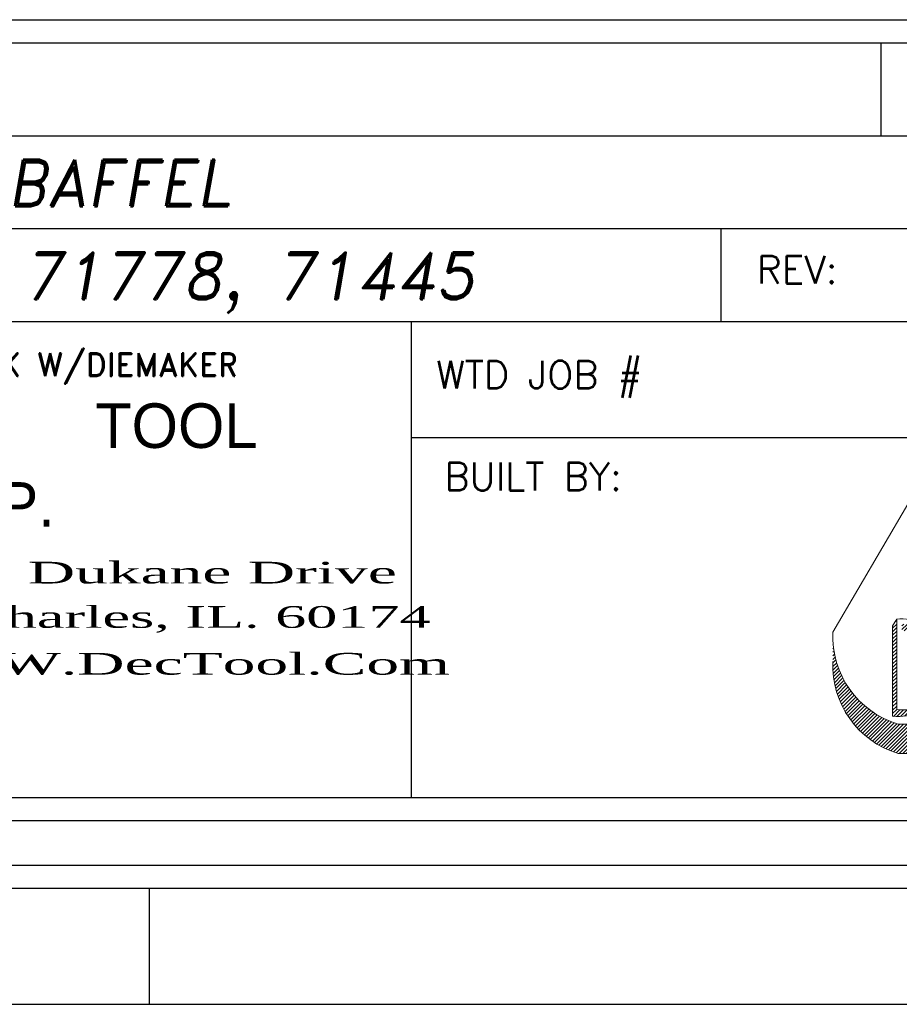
# Model space of a CAD drawing. Header units: inches. Extents: x 220 to 877, y 4 to 174.
# Tile 511 of 656: x 574.13 to 576.03, y 87.75 to 89.87. Entities that reach past the tile are written whole.
import ezdxf
from ezdxf.enums import TextEntityAlignment as Align

# ---------------------------------------------------------------- set-up
doc = ezdxf.new("R2010")
doc.units = ezdxf.units.IN
doc.header["$LTSCALE"] = 0.5
doc.header["$MEASUREMENT"] = 0
doc.layers.add('SID-M-D', color=42, linetype='Continuous')
doc.layers.add('SID-M-S', color=105, linetype='Continuous')
doc.styles.add('DARREN', font='dutchi.ttf')
doc.styles.add('PTI', font='romand.shx', dxfattribs={"oblique": 10})
doc.styles.add('R', font='ROMAND.SHX')
doc.styles.add('ROMANS', font='ROMANS.shx', dxfattribs={"height": 0.125})
doc.styles.add('TITTLE', font='vinet.ttf')

# ---------------------------------------------------------------- blocks, each defined once
blk = doc.blocks.new('*U9')
at = {"layer": 'SID-M-S'}
for p, q in [((-34.00000000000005, -0.2500000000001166), (-1.13242748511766e-14, -0.2499999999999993)), ((-34.00000000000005, -0.3000000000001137), (-1.13242748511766e-14, -0.3)), ((-4.999999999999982, -0.300000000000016), (-4.999999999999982, -0.5500000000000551)), ((-34.00000000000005, -0.550000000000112), (2.886579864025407e-15, -0.55))]:
    blk.add_line(p, q, dxfattribs=at)
blk = doc.blocks.new('JM_TITTLE_BOX_SID')
at = {"layer": 'SID-M-S'}
for p, q in [((-3.421997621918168, 1.32165344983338), (-3.421997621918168, 1.52165144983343)), ((-6.604933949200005, 1.32165344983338), (0.1049989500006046, 1.32165344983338)), ((-6.604933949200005, 1.121655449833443), (0.1049989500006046, 1.121655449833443)), ((-3.766880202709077, 0.9216574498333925), (-3.766880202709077, 1.121655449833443)), ((-6.604933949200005, 0.9216574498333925), (0.1049989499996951, 0.9216574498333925)), ((-4.43498749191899, -0.1049989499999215), (-4.43498749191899, 0.9216574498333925)), ((-4.43498749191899, 0.6716599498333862), (0.1049989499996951, 0.6716599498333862))]:
    blk.add_line(p, q, dxfattribs=at)
for points in [[(1.261213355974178e-13, -0.1549984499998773), (-6.499934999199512, -0.1549984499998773, -0.414213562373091), (-6.654933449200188, 1.163513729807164e-13), (-6.654933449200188, 1.416652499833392, -0.4142135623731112), (-6.499934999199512, 1.571650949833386), (1.261213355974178e-13, 1.571650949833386, -0.4142135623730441), (0.1549984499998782, 1.416652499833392), (0.1549984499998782, 1.163513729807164e-13, -0.4142135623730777)], [(1.261213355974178e-13, -0.1049989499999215), (-6.499934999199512, -0.1049989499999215, -0.4142135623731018), (-6.604933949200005, 1.163513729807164e-13), (-6.604933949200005, 1.416652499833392, -0.4142135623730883), (-6.499934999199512, 1.52165144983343), (1.261213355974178e-13, 1.52165144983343, -0.414213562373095), (0.1049989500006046, 1.416652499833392), (0.1049989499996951, 1.163513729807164e-13, -0.414213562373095)]]:
    blk.add_lwpolyline(points, format="xyb", close=True, dxfattribs=at)
at = {"layer": 'SID-M-D'}
for s, height, style, p in [('REV:', 0.0599994, 'ROMANS', (-3.690767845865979, 1.003030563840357)), ('DRAWING CREATED IN AUTOCAD R2K W/DIEMAKER', 0.04999949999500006, 'R', (-6.508079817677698, 0.8033374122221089)), ('WTD JOB #', 0.0599994, 'ROMANS', (-4.381535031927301, 0.7766631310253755)), ('BUILT BY:', 0.0599994, 'ROMANS', (-4.363988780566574, 0.5573605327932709))]:
    blk.add_text(s, height=height, dxfattribs=dict(at, style=style)).set_placement(p)
at = {"layer": 'SID-M-D', "style": 'PTI', "oblique": 10}
for tag, p in [('CUSTOMER', (-5.990553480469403, 1.371591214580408)), ('DIEDATAINFO', (-2.18746001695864, 1.371591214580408)), ('PARTDESCRIPTION', (-5.966376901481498, 1.169693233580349)), ('00-00-00', (-1.009105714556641, 1.167793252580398)), ('PARTNUMBER', (-5.81595049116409, 0.9696952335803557)), ('REV', (-3.360356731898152, 0.9696952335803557)), ('SCALE', (-2.520436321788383, 0.9677952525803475)), ('SH', (-0.8571950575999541, 0.9677952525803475)), ('SHX', (-0.4057438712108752, 0.9677952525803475)), ('TOOL', (-2.472915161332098, 0.7480887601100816)), ('JOB', (-0.9225366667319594, 0.7480887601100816)), ('WTD', (-3.839149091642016, 0.7480887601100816))]:
    blk.add_attdef(tag, p, '', height=0.09999900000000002, dxfattribs=at)
blk.add_attdef('BUILT', text='', height=0.2499630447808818, dxfattribs=at).set_placement((-2.336101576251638, 0.2076912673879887), align=Align.CENTER)
at = {"layer": 'SID-M-S', "color": 44, "style": 'TITTLE'}
for s, p in [('TOOL', (-5.116590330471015, 0.6488078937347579)), ('CORP.', (-5.610695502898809, 0.4791041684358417))]:
    blk.add_text(s, height=0.09613037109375, dxfattribs=at).set_placement(p)
at = {"layer": 'SID-M-S', "color": 44, "style": 'DARREN'}
for s, width, p in [('2651 Dukane Drive', 2, (-5.579307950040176, 0.356817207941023)), ('St. Charles, IL. 60174', 1.9, (-5.577648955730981, 0.2612505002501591)), ('WWW.DecTool.Com', 2, (-5.590066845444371, 0.1603595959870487))]:
    blk.add_text(s, height=0.04671936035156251, dxfattribs=dict(at, width=width)).set_placement(p)
blk = doc.blocks.new('*U21')
at = {"layer": 'SID-M-S', "color": 154, "linetype": 'Continuous', "lineweight": 0}
for p, q in [((30.724597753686, -7.711234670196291), (30.7308066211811, -7.705025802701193)), ((31.14092889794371, -7.729774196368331), (31.16700132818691, -7.703701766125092)), ((31.1613293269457, -7.719980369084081), (31.18117147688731, -7.700138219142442)), ((31.17645956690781, -7.715456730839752), (31.1934597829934, -7.698456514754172)), ((31.18930750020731, -7.713215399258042), (31.2045105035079, -7.698012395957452)), ((31.2007458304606, -7.712383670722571), (31.214645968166, -7.698483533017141)), ((31.2111764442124, -7.712559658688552), (31.22405471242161, -7.699681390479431)), ((31.2208240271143, -7.713518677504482), (31.23285784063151, -7.701484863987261)), ((31.22982889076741, -7.715120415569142), (31.24113803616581, -7.7038112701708)), ((31.23828505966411, -7.717270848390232), (31.24895409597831, -7.706601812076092)), ((30.7186746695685, -7.727764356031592), (30.7308066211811, -7.71563240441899)), ((30.7186746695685, -7.738370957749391), (30.7308066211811, -7.726239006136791)), ((30.7186746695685, -7.748977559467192), (30.7308066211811, -7.736845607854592)), ((30.7464316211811, -7.721220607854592), (30.75194597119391, -7.715706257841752)), ((30.7464316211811, -7.731827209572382), (30.76170379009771, -7.716555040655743)), ((30.7534293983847, -7.735436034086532), (30.77078869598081, -7.718076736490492)), ((30.76273448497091, -7.736737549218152), (30.77930370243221, -7.720168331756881)), ((30.77143823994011, -7.738640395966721), (30.7873202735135, -7.722758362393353)), ((30.7796214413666, -7.741063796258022), (30.7948896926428, -7.725795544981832)), ((30.7873414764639, -7.7439503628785), (30.80204950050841, -7.729242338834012)), ((30.7946401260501, -7.747258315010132), (30.80882736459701, -7.733071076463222)), ((30.8015481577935, -7.750956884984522), (30.8152435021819, -7.737261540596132)), ((31.0943528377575, -7.765743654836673), (31.1491803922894, -7.710916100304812)), ((31.24625856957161, -7.719903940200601), (31.2563489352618, -7.709813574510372)), ((31.25379725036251, -7.722971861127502), (31.26335430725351, -7.71341480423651)), ((31.26093637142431, -7.726439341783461), (31.269993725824, -7.717381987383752)), ((31.26770208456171, -7.730280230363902), (31.27628433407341, -7.721697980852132)), ((31.2741136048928, -7.734475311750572), (31.28223811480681, -7.726350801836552)), ((31.2801846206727, -7.739010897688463), (31.2878626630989, -7.731332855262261)), ((31.28592420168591, -7.743877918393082), (31.29316164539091, -7.736640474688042)), ((30.7186746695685, -7.759584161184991), (30.7308066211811, -7.747452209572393)), ((30.7186746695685, -7.770190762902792), (30.7308066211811, -7.758058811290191)), ((30.80808816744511, -7.75502347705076), (30.82131223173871, -7.741799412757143)), ((30.81427638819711, -7.759441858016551), (30.82704296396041, -7.7466752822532)), ((30.8201238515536, -7.764200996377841), (30.83244080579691, -7.751884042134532)), ((30.8256371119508, -7.769294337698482), (30.8375068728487, -7.757424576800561)), ((30.8308186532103, -7.774719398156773), (30.842238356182, -7.763299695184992)), ((31.29133735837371, -7.749071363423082), (31.29813501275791, -7.742273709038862)), ((31.296425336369, -7.754589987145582), (31.3027789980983, -7.748236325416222)), ((31.4247670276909, -7.764134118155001), (31.4249941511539, -7.763906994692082)), ((30.5408466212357, -7.767706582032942), (30.5410348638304, -7.767518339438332)), ((30.5408466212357, -7.778313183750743), (30.5417783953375, -7.777381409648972)), ((30.5408466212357, -7.788919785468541), (30.54284126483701, -7.786925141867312)), ((30.7186746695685, -7.780797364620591), (30.7308066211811, -7.768665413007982)), ((30.7186746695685, -7.791403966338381), (30.7308066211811, -7.779272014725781)), ((30.7186746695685, -7.802010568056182), (30.7308066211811, -7.789878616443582)), ((30.8356670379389, -7.780477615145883), (30.84662835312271, -7.769516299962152)), ((30.84017682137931, -7.786574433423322), (30.8506654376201, -7.776085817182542)), ((30.84433821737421, -7.793019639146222), (30.8543329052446, -7.783024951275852)), ((30.84813646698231, -7.799827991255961), (30.8576075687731, -7.790356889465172)), ((31.08357495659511, -7.797734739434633), (31.0890848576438, -7.792224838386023)), ((31.08713850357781, -7.783564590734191), (31.098878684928, -7.771824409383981)), ((31.4207880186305, -7.799932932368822), (31.4249941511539, -7.795726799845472)), ((31.42272809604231, -7.787386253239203), (31.4249941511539, -7.785120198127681)), ((31.4240217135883, -7.775486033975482), (31.4249941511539, -7.774513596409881)), ((30.5406923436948, -7.831500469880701), (30.54982713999, -7.822365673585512)), ((30.5408466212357, -7.799526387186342), (30.54419758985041, -7.796175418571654)), ((30.5408466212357, -7.810132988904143), (30.54582573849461, -7.805153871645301)), ((30.5408466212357, -7.820739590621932), (30.54770744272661, -7.813878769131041)), ((30.7186746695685, -7.812617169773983), (30.7308066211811, -7.800485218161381)), ((30.7186746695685, -7.823223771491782), (30.7308066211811, -7.811091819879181)), ((30.7186746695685, -7.833830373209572), (30.7308066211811, -7.821698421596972)), ((30.85155080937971, -7.807020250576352), (30.8604578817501, -7.798113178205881)), ((30.8545528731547, -7.81462478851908), (30.86284098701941, -7.806336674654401)), ((30.8571041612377, -7.822680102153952), (30.86469792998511, -7.815086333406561)), ((30.8591520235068, -7.831238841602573), (30.8659455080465, -7.824445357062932)), ((31.08144913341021, -7.821073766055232), (31.0823198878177, -7.820203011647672)), ((31.0818932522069, -7.810023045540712), (31.0845612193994, -7.807355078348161)), ((31.41435587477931, -7.827578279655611), (31.4249941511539, -7.816940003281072)), ((31.4180644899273, -7.813263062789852), (31.4249941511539, -7.806333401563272)), ((30.54060715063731, -7.842192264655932), (30.55217147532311, -7.830627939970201)), ((30.5409205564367, -7.852485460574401), (30.5547289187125, -7.838677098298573)), ((30.5415921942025, -7.862420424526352), (30.5574894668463, -7.846523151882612)), ((30.5425893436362, -7.872029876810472), (30.56044440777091, -7.854174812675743)), ((30.7186746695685, -7.844436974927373), (30.7308066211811, -7.832305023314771)), ((30.7186746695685, -7.855043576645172), (30.7308066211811, -7.842911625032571)), ((30.7186746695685, -7.865650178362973), (30.7308066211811, -7.853518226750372)), ((30.8606229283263, -7.840374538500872), (30.86646140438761, -7.834536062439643)), ((30.8614105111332, -7.850193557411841), (30.86605434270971, -7.845549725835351)), ((31.0658355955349, -7.836687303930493), (31.06668190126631, -7.835840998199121)), ((31.06634437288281, -7.846785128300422), (31.0680374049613, -7.845092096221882)), ((31.0674981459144, -7.856237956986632), (31.0699136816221, -7.85382242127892)), ((31.39248507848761, -7.881268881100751), (31.4248623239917, -7.848891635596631)), ((31.40245746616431, -7.860689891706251), (31.42503902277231, -7.838108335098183)), ((31.40934248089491, -7.843198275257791), (31.4249941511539, -7.827546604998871)), ((30.5438850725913, -7.881340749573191), (30.5635861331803, -7.861639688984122)), ((30.5454569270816, -7.890375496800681), (30.5669079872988, -7.868924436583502)), ((30.5472859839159, -7.899153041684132), (30.57040414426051, -7.876034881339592)), ((30.54935615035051, -7.907689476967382), (30.574069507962, -7.882976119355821)), ((30.7186746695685, -7.876256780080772), (30.7308066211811, -7.864124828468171)), ((30.7186746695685, -7.886863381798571), (30.7308066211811, -7.874731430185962)), ((30.86018000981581, -7.872637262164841), (30.8608192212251, -7.871998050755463)), ((30.86135245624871, -7.860858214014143), (30.86439523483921, -7.857815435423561)), ((31.06919956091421, -7.865143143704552), (31.0722489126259, -7.862093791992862)), ((31.0713794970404, -7.873569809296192), (31.07499726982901, -7.869952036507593)), ((31.0739871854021, -7.881568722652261), (31.0781240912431, -7.877431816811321)), ((31.194291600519, -8.100675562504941), (31.42305418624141, -7.871912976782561)), ((31.37541914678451, -7.908941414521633), (31.42422372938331, -7.860136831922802)), ((30.55165363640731, -7.915998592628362), (30.5778996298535, -7.889752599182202)), ((30.5541665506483, -7.924092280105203), (30.581890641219, -7.896368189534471)), ((30.55688458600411, -7.931980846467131), (30.5860391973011, -7.902826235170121)), ((30.5597987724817, -7.939673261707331), (30.5903424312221, -7.909129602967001)), ((30.7186746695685, -7.897469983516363), (30.7308066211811, -7.885338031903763)), ((30.7186746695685, -7.908076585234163), (30.7308066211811, -7.895944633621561)), ((30.7186746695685, -7.918683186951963), (30.7308066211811, -7.906551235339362)), ((31.07698445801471, -7.889178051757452), (31.08160285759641, -7.884559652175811)), ((31.0803422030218, -7.896426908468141), (31.0854132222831, -7.89135588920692)), ((31.0840380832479, -7.903337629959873), (31.0895396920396, -7.897836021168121)), ((31.08805502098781, -7.90992729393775), (31.09397072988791, -7.904011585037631)), ((31.092380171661, -7.916208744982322), (31.09869814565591, -7.909890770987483)), ((31.20489820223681, -8.100675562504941), (31.4212617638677, -7.884312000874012)), ((31.21550480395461, -8.100675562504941), (31.41871936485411, -7.897461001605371)), ((31.2261114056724, -8.100675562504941), (31.4152422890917, -7.911544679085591)), ((31.25957851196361, -7.961142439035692), (31.33263008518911, -7.888090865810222)), ((31.33567849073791, -7.895649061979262), (31.3370280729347, -7.894299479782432)), ((30.56290128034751, -7.947177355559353), (30.59479791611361, -7.915280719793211)), ((30.56618526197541, -7.954499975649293), (30.5994036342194, -7.92128160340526)), ((30.56964472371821, -7.961647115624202), (30.6041579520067, -7.927133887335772)), ((30.57327442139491, -7.968624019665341), (30.6090596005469, -7.932838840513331)), ((30.577069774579, -7.975435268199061), (30.61410766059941, -7.938397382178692)), ((30.7186746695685, -7.929289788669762), (30.7308066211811, -7.917157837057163)), ((30.7186746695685, -7.939896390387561), (30.7308066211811, -7.927764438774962)), ((30.7186746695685, -7.950502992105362), (30.7308066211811, -7.938371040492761)), ((30.8024356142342, -7.972808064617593), (30.851462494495, -7.923781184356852)), ((31.0970042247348, -7.922191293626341), (31.10371669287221, -7.915478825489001)), ((31.10192093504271, -7.927881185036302), (31.10902382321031, -7.920778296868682)), ((31.10712682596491, -7.933281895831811), (31.1146195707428, -7.925789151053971)), ((31.1126210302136, -7.938394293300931), (31.1205065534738, -7.930508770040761)), ((31.11840525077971, -7.943216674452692), (31.12669009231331, -7.934931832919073)), ((31.124483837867, -7.947744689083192), (31.13317846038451, -7.939050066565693)), ((31.2395876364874, -8.09780593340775), (31.41054298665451, -7.926850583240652)), ((31.2842467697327, -7.947080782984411), (31.3161852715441, -7.915142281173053)), ((30.58102679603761, -7.982084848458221), (30.6193015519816, -7.943810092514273)), ((30.5851420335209, -7.988576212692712), (30.6246410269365, -7.949077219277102)), ((30.5894125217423, -7.994912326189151), (30.63012616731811, -7.954198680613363)), ((30.59383574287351, -8.001095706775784), (30.6357573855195, -7.959174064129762)), ((30.5984095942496, -8.007128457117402), (30.64153542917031, -7.964002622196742)), ((30.6031323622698, -8.01301229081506), (30.6474613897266, -7.968683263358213)), ((30.7186746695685, -7.961109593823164), (30.7308066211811, -7.948977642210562)), ((30.7186746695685, -7.971716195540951), (30.7308066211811, -7.959584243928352)), ((30.7186746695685, -7.982322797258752), (30.7308066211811, -7.970190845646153)), ((30.7210713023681, -7.990532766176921), (30.7405816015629, -7.971022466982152)), ((30.73106930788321, -7.991141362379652), (30.75114383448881, -7.971066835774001)), ((30.74184775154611, -7.990969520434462), (30.7626413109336, -7.970175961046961)), ((30.7536294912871, -7.989794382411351), (30.7754090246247, -7.968014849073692)), ((30.7668066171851, -7.987223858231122), (30.79011401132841, -7.963916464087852)), ((30.7822061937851, -7.982430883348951), (30.80857386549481, -7.956063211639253)), ((31.13086399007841, -7.951971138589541), (31.13998329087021, -7.942851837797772)), ((31.13755610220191, -7.955885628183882), (31.14712019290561, -7.946321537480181)), ((31.14457430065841, -7.959474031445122), (31.1546096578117, -7.949438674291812)), ((31.1519372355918, -7.962717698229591), (31.1624783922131, -7.952176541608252)), ((31.15966924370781, -7.965592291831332), (31.17076130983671, -7.954500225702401)), ((31.16780207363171, -7.968066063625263), (31.17950459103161, -7.956363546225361)), ((31.17637750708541, -7.970097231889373), (31.1887705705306, -7.957704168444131)), ((31.18545148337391, -7.971629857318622), (31.1986459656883, -7.958435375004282)), ((31.195100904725, -7.972587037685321), (31.20925672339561, -7.958431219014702)), ((31.20543559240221, -7.972858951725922), (31.22079745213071, -7.957497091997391)), ((31.2166211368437, -7.972280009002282), (31.23359813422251, -7.955303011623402)), ((31.2289280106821, -7.970579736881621), (31.2483104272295, -7.951197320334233)), ((31.2428574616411, -7.967256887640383), (31.2666766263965, -7.943437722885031)), ((31.2566113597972, -8.091388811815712), (31.40412586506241, -7.943874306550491)), ((31.2763627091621, -8.082244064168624), (31.3949811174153, -7.963625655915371)), ((30.608002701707, -8.01874855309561), (30.6535367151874, -7.973214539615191)), ((30.6130196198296, -8.024338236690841), (30.659763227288, -7.977594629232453)), ((30.6181824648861, -8.029781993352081), (30.6661431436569, -7.981821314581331)), ((30.6234909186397, -8.035080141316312), (30.67267910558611, -7.985891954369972)), ((30.6289449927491, -8.04023266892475), (30.679374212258, -7.989803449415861)), ((30.634545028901, -8.045239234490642), (30.68623206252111, -7.993552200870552)), ((30.64029170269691, -8.05009916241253), (30.6932568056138, -7.997134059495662)), ((30.6461860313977, -8.054811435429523), (30.70045320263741, -8.000544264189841)), ((31.17307839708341, -8.100675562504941), (31.2811191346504, -7.992634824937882)), ((31.1836849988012, -8.100675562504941), (31.3087916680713, -7.975568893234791)), ((31.30174791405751, -8.067465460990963), (31.38020251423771, -7.989010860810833)), ((30.65222938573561, -8.059374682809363), (30.70782670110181, -8.0037773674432)), ((30.6584235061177, -8.063787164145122), (30.7153835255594, -8.006827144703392)), ((30.66477052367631, -8.068046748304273), (30.72313078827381, -8.009686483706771)), ((30.6712729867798, -8.07215088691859), (30.7310766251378, -8.0123472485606)), ((30.677933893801, -8.076096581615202), (30.74046811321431, -8.013562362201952)), ((30.6847567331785, -8.079880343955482), (30.75107471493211, -8.013562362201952)), ((30.6917455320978, -8.083498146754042), (30.7616813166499, -8.013562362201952)), ((30.6989049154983, -8.086945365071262), (30.77228791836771, -8.013562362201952)), ((30.7062401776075, -8.090216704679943), (30.78289452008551, -8.013562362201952)), ((30.7137573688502, -8.093306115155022), (30.7935011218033, -8.013562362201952)), ((30.7214634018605, -8.096206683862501), (30.80410772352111, -8.013562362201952)), ((30.7293661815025, -8.098910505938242), (30.81471432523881, -8.013562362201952)), ((30.73820772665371, -8.100675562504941), (30.8253209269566, -8.013562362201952)), ((30.74881432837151, -8.100675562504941), (30.8359275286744, -8.013562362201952)), ((30.75942093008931, -8.100675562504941), (30.84653413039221, -8.013562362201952)), ((30.770027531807, -8.100675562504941), (30.85714073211, -8.013562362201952)), ((30.78063413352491, -8.100675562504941), (30.86774733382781, -8.013562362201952)), ((30.79124073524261, -8.100675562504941), (30.8783539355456, -8.013562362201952)), ((30.8018473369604, -8.100675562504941), (30.8889605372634, -8.013562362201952)), ((30.81245393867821, -8.100675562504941), (30.89956713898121, -8.013562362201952)), ((30.823060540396, -8.100675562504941), (30.910173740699, -8.013562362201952)), ((30.83366714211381, -8.100675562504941), (30.9207803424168, -8.013562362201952)), ((30.84427374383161, -8.100675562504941), (30.9313869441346, -8.013562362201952)), ((30.85488034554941, -8.100675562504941), (30.94199354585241, -8.013562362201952)), ((30.8654869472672, -8.100675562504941), (30.95260014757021, -8.013562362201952)), ((30.876093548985, -8.100675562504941), (30.96320674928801, -8.013562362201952)), ((30.8867001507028, -8.100675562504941), (30.97381335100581, -8.013562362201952)), ((30.8973067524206, -8.100675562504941), (30.9844199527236, -8.013562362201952)), ((30.9079133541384, -8.100675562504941), (30.99502655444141, -8.013562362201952)), ((30.91851995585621, -8.100675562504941), (31.00563315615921, -8.013562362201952)), ((30.929126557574, -8.100675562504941), (31.016239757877, -8.013562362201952)), ((30.93973315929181, -8.100675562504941), (31.02684635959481, -8.013562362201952)), ((30.95033976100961, -8.100675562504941), (31.0374529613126, -8.013562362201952)), ((30.96094636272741, -8.100675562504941), (31.04805956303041, -8.013562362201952)), ((30.97155296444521, -8.100675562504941), (31.05866616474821, -8.013562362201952)), ((30.982159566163, -8.100675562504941), (31.069272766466, -8.013562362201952)), ((30.9927661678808, -8.100675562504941), (31.07987936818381, -8.013562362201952)), ((31.00337276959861, -8.100675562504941), (31.0904859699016, -8.013562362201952)), ((31.0139793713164, -8.100675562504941), (31.1010925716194, -8.013562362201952)), ((31.02458597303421, -8.100675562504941), (31.11169917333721, -8.013562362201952)), ((31.035192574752, -8.100675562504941), (31.122305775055, -8.013562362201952)), ((31.04579917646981, -8.100675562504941), (31.13291237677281, -8.013562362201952)), ((31.05640577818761, -8.100675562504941), (31.1435189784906, -8.013562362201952)), ((31.06701237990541, -8.100675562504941), (31.1541255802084, -8.013562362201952)), ((31.0776189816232, -8.100675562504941), (31.16473218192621, -8.013562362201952)), ((31.088225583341, -8.100675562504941), (31.175338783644, -8.013562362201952)), ((31.0988321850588, -8.100675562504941), (31.1859453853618, -8.013562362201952)), ((31.10943878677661, -8.100675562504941), (31.1965519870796, -8.013562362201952)), ((31.1200453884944, -8.100675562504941), (31.20715858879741, -8.013562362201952)), ((31.13065199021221, -8.100675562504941), (31.21776519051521, -8.013562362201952)), ((31.14125859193, -8.100675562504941), (31.22837179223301, -8.013562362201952)), ((31.15186519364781, -8.100675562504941), (31.24304852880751, -8.009492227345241)), ((31.1624717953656, -8.100675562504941), (31.26054014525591, -8.002607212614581))]:
    blk.add_line(p, q, dxfattribs=at)
blk = doc.blocks.new('*U19')
at = {"layer": 'SID-M-D', "color": 42, "linetype": 'Continuous', "lineweight": 0}
for p, q in [((-3.526365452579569, 0.2516839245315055), (-3.364734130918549, 0.5274004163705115)), ((-3.397634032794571, 0.2654580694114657), (-3.38885159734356, 0.2799587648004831)), ((-3.38885159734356, 0.08494640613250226), (-3.38885159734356, 0.2800498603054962)), ((-3.397634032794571, 0.2654580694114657), (-3.397634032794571, 0.07053680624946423)), ((-3.385815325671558, 0.05367972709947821), (-3.027025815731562, 0.05367972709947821)), ((-3.385815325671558, -0.009382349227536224), (-3.027025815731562, -0.009382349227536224))]:
    blk.add_line(p, q, dxfattribs=at)
for centre, radius, start, end in [((-3.377540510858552, 0.182498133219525), 0.09811480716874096, 263.3799827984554, 96.6200172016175), ((-3.328722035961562, 0.2430922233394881), 0.1978300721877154, 177.5108784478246, 253.2259832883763), ((-3.328722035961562, 0.1800301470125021), 0.1978300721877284, 177.5108784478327, 253.2259832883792), ((-3.386322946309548, 0.1679974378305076), 0.09811480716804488, 263.37998279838, 333.7546956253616)]:
    blk.add_arc(centre, radius, start, end, dxfattribs=at)
at = {"layer": 'SID-M-S', "color": 154, "linetype": 'Continuous', "lineweight": 0}
for p, q in [((-3.393346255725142, 0.2725376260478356), (-3.388851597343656, 0.2770322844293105)), ((-3.39763403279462, 0.2605716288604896), (-3.388851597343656, 0.2693540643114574)), ((-3.39763403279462, 0.2528934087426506), (-3.388851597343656, 0.2616758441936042)), ((-3.39763403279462, 0.2452151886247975), (-3.388851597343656, 0.2539976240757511)), ((-3.39763403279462, 0.2375369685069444), (-3.388851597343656, 0.2463194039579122)), ((-3.39763403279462, 0.2298587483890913), (-3.388851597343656, 0.2386411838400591)), ((-3.526365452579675, 0.2316570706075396), (-3.526229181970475, 0.2317933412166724)), ((-3.526365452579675, 0.2239788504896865), (-3.525690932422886, 0.2246533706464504)), ((-3.526365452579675, 0.2163006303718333), (-3.524921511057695, 0.2177445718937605)), ((-3.39763403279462, 0.2221805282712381), (-3.388851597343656, 0.2309629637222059)), ((-3.39763403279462, 0.2145023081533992), (-3.388851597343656, 0.223284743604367)), ((-3.39763403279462, 0.2068240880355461), (-3.388851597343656, 0.2156065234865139)), ((-3.526477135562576, 0.185476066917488), (-3.519864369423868, 0.1920888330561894)), ((-3.526365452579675, 0.2086224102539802), (-3.523939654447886, 0.2110482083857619)), ((-3.526365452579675, 0.2009441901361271), (-3.522761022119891, 0.2045486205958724)), ((-3.526365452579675, 0.1932659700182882), (-3.521398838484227, 0.1982325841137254)), ((-3.39763403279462, 0.199145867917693), (-3.388851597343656, 0.2079283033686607)), ((-3.39763403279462, 0.191467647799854), (-3.388851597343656, 0.2002500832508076)), ((-3.39763403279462, 0.1837894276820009), (-3.388851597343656, 0.1925718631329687)), ((-3.526538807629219, 0.1777361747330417), (-3.51816728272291, 0.1861076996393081)), ((-3.5263119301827, 0.1702848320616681), (-3.51631592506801, 0.1802808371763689)), ((-3.525825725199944, 0.163092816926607), (-3.514317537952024, 0.1746010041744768)), ((-3.39763403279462, 0.1761112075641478), (-3.388851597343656, 0.1848936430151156)), ((-3.39763403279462, 0.1684329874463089), (-3.388851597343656, 0.1772154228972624)), ((-3.525103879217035, 0.1561364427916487), (-3.512178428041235, 0.1690618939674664)), ((-3.524165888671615, 0.1493962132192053), (-3.509904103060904, 0.1636579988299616)), ((-3.523028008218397, 0.1428558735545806), (-3.507499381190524, 0.1583845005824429)), ((-3.521703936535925, 0.1365017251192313), (-3.504968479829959, 0.1532371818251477)), ((-3.39763403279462, 0.1607547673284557), (-3.388851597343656, 0.1695372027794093)), ((-3.39763403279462, 0.1530765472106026), (-3.388851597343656, 0.1618589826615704)), ((-3.39763403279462, 0.1453983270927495), (-3.388851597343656, 0.1541807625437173)), ((-3.520205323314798, 0.1303221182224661), (-3.502315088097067, 0.1482123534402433)), ((-3.518542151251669, 0.1243070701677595), (-3.499542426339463, 0.1433067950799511)), ((-3.516723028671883, 0.1184479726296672), (-3.496653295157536, 0.138517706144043)), ((-3.51475541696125, 0.1127373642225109), (-3.493650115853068, 0.1338426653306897)), ((-3.512645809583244, 0.1071687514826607), (-3.490534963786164, 0.129279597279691)), ((-3.39763403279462, 0.1377201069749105), (-3.388851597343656, 0.1465025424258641)), ((-3.39763403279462, 0.1300418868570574), (-3.388851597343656, 0.1388243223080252)), ((-3.39763403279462, 0.1223636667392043), (-3.388851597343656, 0.1311461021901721)), ((-3.510399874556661, 0.1017364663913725), (-3.487309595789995, 0.1248267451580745)), ((-3.508022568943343, 0.09643555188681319), (-3.483975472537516, 0.1204826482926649)), ((-3.505518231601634, 0.09126166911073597), (-3.480533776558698, 0.1162461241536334)), ((-3.502890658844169, 0.08621102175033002), (-3.476985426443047, 0.1121162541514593)), ((-3.500143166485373, 0.0812802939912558), (-3.473331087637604, 0.1080923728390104)), ((-3.39763403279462, 0.1146854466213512), (-3.388851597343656, 0.123467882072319)), ((-3.39763403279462, 0.1070072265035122), (-3.388851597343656, 0.1157896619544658)), ((-3.39763403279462, 0.09932900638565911), (-3.388851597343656, 0.1081114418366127)), ((-3.497278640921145, 0.07646659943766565), (-3.469571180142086, 0.1041740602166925)), ((-3.494299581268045, 0.0717674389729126), (-3.465705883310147, 0.1003611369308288)), ((-3.491208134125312, 0.06718066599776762), (-3.46173513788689, 0.09665366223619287)), ((-3.488006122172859, 0.06270445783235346), (-3.457658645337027, 0.09305193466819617)), ((-3.484695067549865, 0.05833729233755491), (-3.453475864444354, 0.08955649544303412)), ((-3.481276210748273, 0.05407792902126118), (-3.449186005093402, 0.08616813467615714)), ((-3.39763403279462, 0.09165078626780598), (-3.388851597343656, 0.1004332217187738)), ((-3.39763403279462, 0.08397256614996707), (-3.388851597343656, 0.09275500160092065)), ((-3.39763403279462, 0.07629434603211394), (-3.388851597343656, 0.08507678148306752)), ((-3.477750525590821, 0.04992539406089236), (-3.444788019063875, 0.08288790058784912)), ((-3.474118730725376, 0.04587896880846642), (-3.440280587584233, 0.07971711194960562)), ((-3.470381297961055, 0.04193818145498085), (-3.43566210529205, 0.07665737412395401)), ((-3.466538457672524, 0.03810280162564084), (-3.430930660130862, 0.07371059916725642)), ((-3.462590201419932, 0.03437283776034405), (-3.426084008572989, 0.07087903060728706)), ((-3.458536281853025, 0.03074853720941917), (-3.421119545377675, 0.06816527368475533)), ((-3.454376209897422, 0.02723038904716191), (-3.416034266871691, 0.0655723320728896)), ((-3.395899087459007, 0.07035107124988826), (-3.381775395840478, 0.08447476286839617)), ((-3.388661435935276, 0.06991050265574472), (-3.374129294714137, 0.08444264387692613)), ((-3.450109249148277, 0.023819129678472), (-3.410824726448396, 0.06310365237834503)), ((-3.445734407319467, 0.02051575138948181), (-3.405486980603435, 0.06076317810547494)), ((-3.441250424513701, 0.01732151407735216), (-3.400016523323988, 0.05855541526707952)), ((-3.436655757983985, 0.01423796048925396), (-3.394408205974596, 0.05648551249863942)), ((-3.431948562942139, 0.0112669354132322), (-3.388656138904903, 0.05455935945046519)), ((-3.427126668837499, 0.008410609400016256), (-3.381857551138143, 0.05367972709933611)), ((-3.422187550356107, 0.005671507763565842), (-3.37417933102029, 0.05367972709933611)), ((-3.417128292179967, 0.003052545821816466), (-3.366501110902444, 0.05367972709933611)), ((-3.411945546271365, 0.0005570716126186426), (-3.358822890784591, 0.05367972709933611)), ((-3.406635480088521, -0.001811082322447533), (-3.351144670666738, 0.05367972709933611)), ((-3.40119371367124, -0.004047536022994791), (-3.343466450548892, 0.05367972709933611)), ((-3.395615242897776, -0.006147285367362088), (-3.335788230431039, 0.05367972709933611)), ((-3.38989434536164, -0.008104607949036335), (-3.328110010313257, 0.05367972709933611)), ((-3.383493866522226, -0.009382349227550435), (-3.320431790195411, 0.05367972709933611))]:
    blk.add_line(p, q, dxfattribs=at)
at = {"layer": 'SID-M-S', "color": 154, "linetype": 'Continuous', "lineweight": 0, "xscale": 0.7239095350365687, "yscale": 0.7239095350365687, "zscale": 0.7239095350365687}
blk.add_blockref('*U21', (-25.63517552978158, 5.854773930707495), dxfattribs=at)

msp = doc.modelspace()

# ---------------------------------------------------------------- block references
at = {"layer": 'SID-M-D'}
msp.add_blockref('*U9', (579.4107340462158, 88.30166505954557), dxfattribs=at)
at = {"layer": 'SID-M-S'}
ref = msp.add_blockref('JM_TITTLE_BOX_SID', (579.4107340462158, 88.30166505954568), dxfattribs=at)
ref.add_attrib('PARTDESCRIPTION', 'FLANGED BAFFEL', (573.4443571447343, 89.47135829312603), dxfattribs={"layer": 'SID-M-D', "height": 0.09999900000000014, "style": 'PTI', "oblique": 10})
ref.add_attrib('PARTNUMBER', '71777, 71778, 71445', (573.5947835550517, 89.27136029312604), dxfattribs={"layer": 'SID-M-D', "height": 0.09999900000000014, "style": 'PTI', "oblique": 10})
msp.add_blockref('*U19', (579.4107340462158, 88.30166505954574), dxfattribs=at)

doc.saveas('drawing.dxf')
